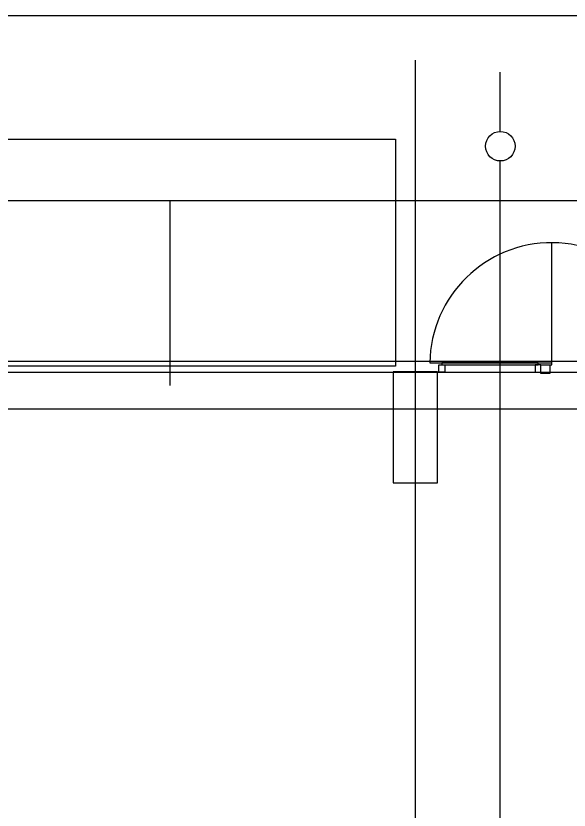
# Model space of a CAD drawing. Extents: x -264205 to -263659, y -1242401 to -1242060.
# Drawn here: x -263824.87 to -263817.39, y -1242093.38 to -1242082.64 of the extents above; entities that cross this region are included whole.
import ezdxf

# ---------------------------------------------------------------- set-up
doc = ezdxf.new("R2010")
doc.units = 0
for name, color, linetype in [('OBRUBNIKY_KOMUNIKACIE_PROJEKT', 7, 'Continuous'), ('OSI_STAVBY_KFA', 7, 'Continuous'), ('RAM_NA_TLAC_12xA4_1-250', 7, 'Continuous'), ('SITUACIA_DSP_2D', 7, 'Continuous')]:
    doc.layers.add(name, color=color, linetype=linetype)

msp = doc.modelspace()

# ---------------------------------------------------------------- linework, layer by layer
at = {"layer": 'OBRUBNIKY_KOMUNIKACIE_PROJEKT'}
msp.add_line((-263894.968, -1242087.307), (-263808.968, -1242087.307), dxfattribs=at)
at = {"layer": 'OSI_STAVBY_KFA'}
for p, q in [((-263819.468, -1242083.237), (-263819.468, -1242083.237)), ((-263819.468, -1242083.237), (-263819.468, -1242246.707)), ((-263792.653, -1242087.957), (-263911.523, -1242087.957))]:
    msp.add_line(p, q, dxfattribs=at)
at = {"layer": 'RAM_NA_TLAC_12xA4_1-250'}
msp.add_line((-263822.79, -1242085.136), (-263822.79, -1242087.636), dxfattribs=at)
msp.add_lwpolyline([(-263980.29, -1242085.136), (-263770.29, -1242085.136), (-263770.29, -1242307.886), (-263980.29, -1242307.886)], close=True, dxfattribs=at)
at = {"layer": 'SITUACIA_DSP_2D'}
for p, q in [((-263788.143, -1242082.64), (-263924.143, -1242082.64)), ((-263818.318, -1242084.202), (-263818.318, -1242083.402)), ((-263827.188, -1242084.307), (-263819.738, -1242084.307)), ((-263819.738, -1242084.307), (-263819.738, -1242087.377)), ((-263818.318, -1242093.007), (-263818.318, -1242084.602)), ((-263817.623, -1242087.357), (-263817.623, -1242085.707)), ((-263894.968, -1242087.307), (-263808.968, -1242087.307)), ((-263819.273, -1242087.332), (-263817.623, -1242087.332)), ((-263819.148, -1242087.457), (-263819.148, -1242087.357)), ((-263819.148, -1242087.357), (-263819.108, -1242087.357)), ((-263817.808, -1242087.332), (-263819.108, -1242087.332)), ((-263819.108, -1242087.332), (-263819.108, -1242087.357)), ((-263819.108, -1242087.357), (-263817.808, -1242087.357)), ((-263819.108, -1242087.357), (-263819.068, -1242087.357)), ((-263819.068, -1242087.357), (-263819.068, -1242087.457)), ((-263817.808, -1242087.357), (-263817.848, -1242087.357)), ((-263817.848, -1242087.357), (-263817.848, -1242087.457)), ((-263817.808, -1242087.357), (-263817.808, -1242087.332)), ((-263817.768, -1242087.357), (-263817.808, -1242087.357)), ((-263817.768, -1242087.457), (-263817.768, -1242087.357)), ((-263817.768, -1242087.477), (-263817.768, -1242087.357)), ((-263817.768, -1242087.357), (-263817.648, -1242087.357)), ((-263817.648, -1242087.357), (-263817.623, -1242087.357)), ((-263817.648, -1242087.357), (-263817.648, -1242087.477)), ((-263894.581, -1242087.457), (-263809.355, -1242087.457)), ((-263819.738, -1242087.377), (-263827.188, -1242087.377)), ((-263819.168, -1242087.452), (-263819.768, -1242087.452)), ((-263819.768, -1242087.452), (-263819.768, -1242088.952)), ((-263819.168, -1242088.952), (-263819.168, -1242087.452)), ((-263819.068, -1242087.457), (-263819.148, -1242087.457)), ((-263817.848, -1242087.457), (-263817.768, -1242087.457)), ((-263817.648, -1242087.477), (-263817.768, -1242087.477)), ((-263819.768, -1242088.952), (-263819.168, -1242088.952)), ((-263818.318, -1242094.007), (-263818.318, -1242093.007))]:
    msp.add_line(p, q, dxfattribs=at)
msp.add_circle((-263818.318, -1242084.402), 0.2, dxfattribs=at)
msp.add_arc((-263817.623, -1242087.357), 1.65, 0, 179.1318, dxfattribs=at)

doc.saveas('drawing.dxf')
